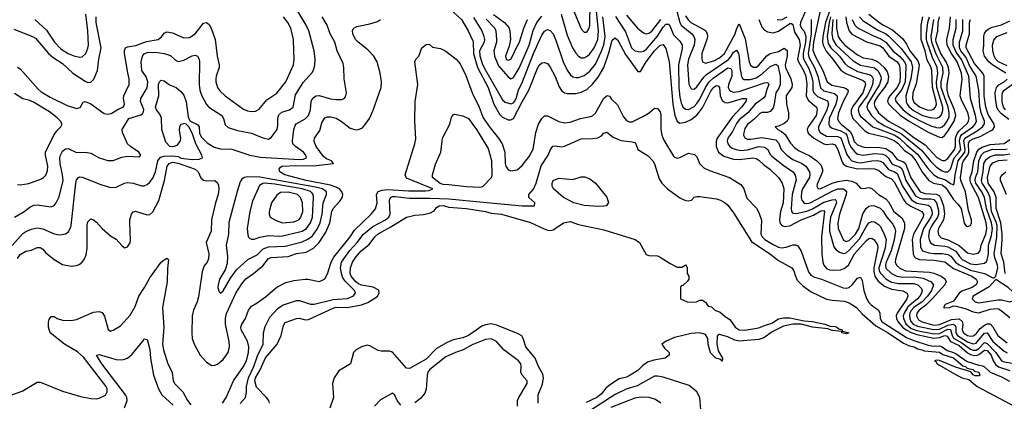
# Model space of a CAD drawing. Header units: inches. Extents: x 501365 to 657855, y 482276 to 547543.
# Tile 279 of 656: x 586786 to 593771, y 496684 to 499390. Entities that reach past the tile are written whole.
import ezdxf

# ---------------------------------------------------------------- set-up
doc = ezdxf.new("R2010")
doc.units = ezdxf.units.IN
doc.header["$MEASUREMENT"] = 0
doc.layers.add('A5489', color=7, linetype='Continuous')
doc.layers.add('A5499', color=7, linetype='Continuous')

msp = doc.modelspace()

# ---------------------------------------------------------------- linework, layer by layer
at = {"layer": 'A5489', "color": 5}
for points, elevation in [([(589730, 500000), (589735, 499990), (589737, 499950), (589721.6, 499890), (589717.8, 499850), (589739.5, 499650), (589754.6, 499590), (589773.3, 499553.3), (589841.2, 499461.2), (589919.1, 499390), (589967.1, 499310), (590000, 499238.6)], 2020), ([(586749.9, 497990.1), (586818.3, 498030), (586858.5, 498061.5), (586885.9, 498074.1), (586910, 498075.8), (587010, 498062), (587030, 498071.7), (587044.2, 498090), (587066.3, 498133.6), (587094, 498250), (587090.4, 498289.6), (587072.3, 498370), (587071.7, 498410), (587076.3, 498430), (587090, 498456.9), (587110, 498474.7), (587130, 498477.3), (587190, 498448.2), (587250, 498450.2), (587290, 498443), (587350, 498411), (587410.2, 498390.2), (587450, 498392.3), (587510, 498414), (587550, 498422.6), (587630, 498416.4), (587645.1, 498430), (587630.5, 498450.5), (587571.5, 498490), (587549.7, 498510), (587514.5, 498590), (587512.3, 498610), (587559.3, 498690), (587645, 498715), (587657, 498723), (587664.2, 498735.8), (587666, 498754), (587643.8, 498810), (587645.2, 498830), (587690, 498906), (587695.2, 498950), (587683.4, 498983.4), (587652.3, 499030), (587648.7, 499090), (587656.5, 499130), (587670, 499148.4), (587690, 499158), (587750, 499160.5), (587810.5, 499150), (587854.6, 499134.6), (587890, 499102.7), (587910, 499092.3), (587950, 499103.2), (588010, 499132.8), (588030, 499137.2), (588048, 499130), (588058.2, 499110), (588061.1, 499090), (588060.1, 498930), (588064.5, 498890), (588074.8, 498854.8), (588110, 498789.1), (588128.7, 498768.7), (588219.7, 498710), (588232, 498690), (588244.4, 498644.4), (588264.4, 498624.4), (588330, 498603), (588430, 498584.6), (588510, 498552.6), (588550, 498543), (588570, 498554.4), (588611.5, 498610), (588617.6, 498642.4), (588616.5, 498690), (588623.9, 498716.1), (588645, 498735), (588699.7, 498750), (588726, 498770), (588742.9, 498857.1), (588795.8, 498944.2), (588861.9, 499018.1), (588874.5, 499045.5), (588879.3, 499070), (588881.1, 499110), (588876, 499170), (588837, 499310), (588817.9, 499350), (588710.8, 499530)], 2060), ([(586892.9, 499390), (586976.4, 499316.4), (587032.6, 499230), (587080.8, 499180.8), (587130, 499150.7), (587170, 499134.1), (587210, 499123.8), (587230, 499127.1), (587254.6, 499150), (587270, 499188.4), (587273.6, 499210), (587269.9, 499310), (587254.6, 499430)], 2140), ([(586732.2, 497787.8), (586807, 497873), (586830, 497888.2), (586870, 497905.1), (586910, 497914.1), (586950, 497907.5), (587030, 497871.9), (587070, 497863.8), (587109.8, 497870.2), (587130, 497884.2), (587144.5, 497910), (587149.9, 497930.1), (587184.2, 498230), (587190, 498254.9), (587202.4, 498270), (587210, 498274.4), (587230, 498273.8), (587361.2, 498221.2), (587430, 498199.1), (587470, 498202.7), (587529.1, 498230.9), (587550, 498234.7), (587590, 498231), (587650, 498211.2), (587670, 498212.3), (587690, 498220.7), (587710, 498237.6), (587730, 498265.8), (587748.4, 498310), (587765.4, 498390), (587785.7, 498414.3), (587810, 498422.3), (587870, 498424.9), (587910, 498418.6), (587931.9, 498408.1), (588010, 498398.4), (588058.7, 498401.3), (588082.7, 498410), (588078, 498430), (588035.1, 498510), (588014.2, 498574.2), (587987.2, 498627.2), (587968, 498650), (587954.2, 498654.2), (587938, 498650), (587930, 498646.6), (587918.4, 498630), (587916.5, 498603.5), (587926.8, 498550), (587923.8, 498530), (587901.6, 498498.4), (587872.5, 498487.5), (587850, 498491.6), (587822.3, 498522.3), (587794.6, 498610), (587791.9, 498691.9), (587779.1, 498719.1), (587756.1, 498750), (587748.8, 498770), (587772.4, 498850), (587770.7, 498930), (587778.5, 498950), (587790, 498961.5), (587810, 498957.3), (587848.8, 498928.8), (587896.4, 498910), (587930, 498880.4), (587950, 498854.4), (587966.3, 498806.3), (587982, 498702), (587993.3, 498673.3), (588050, 498643), (588058, 498630), (588061.7, 498581.7), (588075.9, 498555.9), (588116.9, 498516.9), (588165.8, 498485.8), (588210, 498473.4), (588290, 498472.4), (588418.6, 498430), (588494.1, 498414.1), (588770, 498398.7), (588798.6, 498401.4), (588821, 498410), (588816.5, 498430), (588798.1, 498450), (588742.2, 498490), (588724.2, 498510), (588721, 498530), (588729.9, 498610.1), (588739.7, 498640.3), (588748.3, 498651.7), (588810, 498687.1), (588834.9, 498710), (588848.4, 498750), (588853.2, 498810), (588863.4, 498830), (588877.2, 498842.8), (588890, 498850.2), (588910, 498852.5), (588990, 498827.5), (589030, 498822.7), (589070, 498824.4), (589088.5, 498831.5), (589097.4, 498842.6), (589104, 498870), (589088.7, 498970), (589085.1, 499050), (589079.6, 499079.6), (589038.5, 499170), (589021.1, 499230), (588988.8, 499288.8), (588966.3, 499350), (588931.7, 499410)], 2040), ([(586743.6, 499323.6), (586876.9, 499270), (586897.6, 499257.6), (586989.2, 499149.2), (587022.3, 499122.3), (587090, 499079.2), (587161.8, 499010), (587250, 498953.3), (587270, 498945.5), (587290, 498945.9), (587313, 498967), (587339, 499030), (587347.2, 499110), (587363.3, 499190), (587328.1, 499370), (587328.9, 499411.1)], 2120), ([(586770, 499052.5), (586790, 499040.2), (586917.3, 498897.3), (586939.1, 498879.1), (587001.4, 498841.4), (587122.1, 498782.1), (587190, 498760.8), (587213.9, 498766.1), (587235.5, 498804.4), (587250, 498810.7), (587290, 498793.2), (587384.3, 498724.3), (587410, 498719.2), (587434.6, 498725.4), (587490, 498758.2), (587519.3, 498770), (587523.6, 498776.4), (587528.6, 498790), (587522.8, 498830), (587525.6, 498850), (587562.3, 498930), (587563.6, 498970), (587552.1, 499012.1), (587528.3, 499150), (587528.5, 499171.5), (587537.2, 499190), (587550, 499196.8), (587610, 499206), (587685.8, 499234.2), (587768.4, 499250), (587790.9, 499269.1), (587810, 499294.9), (587830, 499303.2), (587870, 499296.4), (587950, 499261.2), (587990, 499263), (588030.7, 499289.3), (588090, 499364.2), (588110, 499370.2), (588130, 499356.1), (588145.1, 499330), (588171.6, 499250), (588187.2, 499130), (588200.1, 499070), (588200.5, 499050), (588179.1, 498990), (588176.3, 498970), (588176.8, 498950), (588190.2, 498910), (588206.1, 498886), (588243.6, 498850), (588374.4, 498754.4), (588402.6, 498742.6), (588430, 498738.5), (588458.3, 498741.7), (588485.3, 498754.7), (588539.1, 498820.9), (588610, 498869.2), (588674.7, 498950), (588727.1, 499070), (588733, 499110), (588731.1, 499168.9), (588727.3, 499250), (588719.9, 499290), (588708.6, 499330), (588689.2, 499370), (588658, 499410)], 2080), ([(586770, 497695.6), (586790, 497725.2), (586830, 497747.8), (586870, 497756.6), (586910, 497774.3), (586930, 497773.6), (586950, 497763.2), (586970, 497739.3), (587030, 497690.2), (587090, 497653.7), (587150, 497643), (587190, 497646.4), (587206.8, 497653.2), (587230, 497670.3), (587245.9, 497694.1), (587256.7, 497723.3), (587263.4, 497770), (587265.2, 497934.8), (587270, 497956.3), (587290, 497977.1), (587310, 497970.4), (587330, 497953.1), (587370.1, 497910.1), (587430, 497856.5), (587470, 497834), (587510, 497787.6), (587530, 497773.1), (587550, 497778.9), (587570, 497808), (587573, 497827), (587567.5, 497950), (587568.3, 497971.7), (587578.5, 498010), (587590, 498027.6), (587607.4, 498032.6), (587690, 498006.3), (587710, 498008.7), (587730, 498027.2), (587771.8, 498108.2), (587812.4, 498250), (587832.8, 498350), (587846.6, 498370), (587870, 498379.1), (587910, 498371.6), (588031.7, 498330), (588051, 498310), (588070, 498268.9), (588090, 498251.4), (588110, 498247.3), (588170.2, 498250.2), (588190, 498233), (588195.8, 498215.8), (588197.7, 498190), (588192.8, 498150), (588174, 498090), (588146, 497970), (588145, 497890), (588107.6, 497810), (588126.8, 497730), (588126.2, 497693.8), (588115, 497670), (588095.4, 497644.6), (588079.2, 497600.8), (588055.1, 497424.8), (588045.4, 497390), (588019.6, 497330), (588010.1, 497289.9), (588006.6, 497166.6), (588009.2, 497129.2), (588024.9, 497084.9), (588065.6, 497010), (588110, 496961.6), (588150, 496938.7), (588170, 496939.2), (588190, 496947.8), (588230, 496979.6), (588264.7, 497030), (588274.8, 497070), (588271.4, 497108.6), (588247, 497230), (588246.8, 497270), (588253.9, 497306), (588319.1, 497450), (588362.2, 497517.8), (588390, 497551.1), (588444.9, 497590), (588510, 497645), (588550, 497695.4), (588570, 497702.4), (588690, 497709.7), (588750, 497732.1), (588817.7, 497742.3), (588870, 497770.1), (588910, 497810.7), (588957, 497883), (588985.9, 497950), (589000.9, 498030), (589008.7, 498051.3), (589058.1, 498101.9), (589073.1, 498126.9), (589077.4, 498150), (589071.6, 498170), (589053.8, 498190), (589030, 498203), (588990, 498216.8), (588818.5, 498250), (588667.8, 498290), (588632, 498310), (588627, 498330), (588636.9, 498343.1), (588649, 498350), (588744.1, 498355.9), (588870, 498352.3), (589010.9, 498370), (588997.4, 498390), (588962.5, 498402.5), (588940.1, 498420.1), (588889.1, 498490), (588874.9, 498525.1), (588876.5, 498550), (588915.7, 498604.3), (588930, 498658.4), (588950, 498693.6), (588970, 498702), (588990, 498701.7), (589030, 498690.8), (589066.7, 498670), (589130, 498621.5), (589170, 498609.4), (589190, 498610.2), (589216.9, 498623.1), (589244.8, 498655.2), (589266.8, 498690), (589292.5, 498747.5), (589349.8, 498910), (589352.3, 498950), (589344.1, 499010), (589320.8, 499090), (589298.8, 499130), (589255.8, 499175.8), (589186.8, 499230), (589168, 499250), (589148, 499290), (589147.2, 499312.8), (589155.1, 499330), (589178.2, 499341.9), (589270, 499359.3), (589323.8, 499376.2), (589345.8, 499390)], 2020), ([(588225.6, 496670), (588249.9, 496710), (588303, 496830), (588374.3, 496930), (588394.1, 496970), (588408.8, 497030), (588410.7, 497070.7), (588401.5, 497110), (588358.1, 497190), (588354.1, 497210), (588361.1, 497230), (588388.8, 497271.2), (588410, 497330.3), (588430, 497357.6), (588470, 497381), (588530, 497425.3), (588610, 497492.8), (588674.7, 497525.3), (588730, 497540.9), (588810.1, 497550.1), (588831, 497550), (588910, 497534.2), (588930, 497539.7), (588950, 497552.9), (588970, 497586.7), (588995.9, 497670), (589014.8, 497705.2), (589130, 497849.4), (589161.9, 497898.1), (589278.2, 498010), (589310, 498048.2), (589321.2, 498090), (589317.7, 498150), (589328.6, 498171.4), (589357.9, 498182.1), (589394.4, 498185.6), (589544.3, 498175.7), (589664.5, 498175.5), (589690, 498177.6), (589715.6, 498190), (589530, 498267.2), (589519.9, 498290), (589589.8, 498510), (589595.5, 498544.5), (589588.6, 498670), (589591.6, 498810), (589610.8, 498930), (589588.2, 499091.8), (589597.2, 499110), (589618, 499130), (589639.7, 499190), (589670, 499214.6), (589690, 499216.4), (589713.8, 499193.8), (589770, 499186.5), (589810, 499167.2), (589882.7, 499110), (589910, 499076), (589950, 498994.3), (589996.4, 498870), (590000, 498862.6)], 1980), ([(586770, 498220.3), (586790, 498218), (586850, 498228.6), (586939.6, 498260.5), (586955.4, 498270), (586971.7, 498288.3), (586982.8, 498317.2), (586986.3, 498350), (586969.9, 498430), (586969.9, 498450), (587028.8, 498571.2), (587050, 498601.8), (587078.9, 498630), (587086.4, 498650), (587074.7, 498670), (587052.7, 498692.7), (586996.2, 498736.2), (586883.9, 498803.9), (586850, 498819.1), (586808.4, 498828.4), (586750, 498866.2)], 2080), ([(590000, 498201.6), (589956.4, 498203.6), (589830, 498219.6), (589790, 498220.4), (589767.9, 498227.9), (589713.3, 498270), (589713.2, 498290), (589735.5, 498364.5), (589772.7, 498450), (589785.1, 498550), (589838.3, 498650), (589850, 498698), (589862.9, 498717.1), (589870, 498719.1), (589930, 498707.7), (589970, 498688), (590000, 498646.2)], 1960), ([(588350, 496667.6), (588388.4, 496711.6), (588394.4, 496745.6), (588395, 496790), (588409, 496850), (588446.1, 496930), (588472.8, 497007.2), (588513, 497090), (588514.8, 497170), (588526.6, 497213.4), (588559.9, 497280.1), (588617.3, 497342.7), (588650, 497366.4), (588750, 497398.6), (588770, 497397.6), (588850, 497372), (588873.7, 497373.7), (589010, 497406.2), (589110, 497413.8), (589151.1, 497430), (589167.6, 497450), (589160.6, 497470), (589095, 497535), (589078.8, 497558.8), (589067.7, 497590), (589061.1, 497630), (589068.5, 497670), (589127, 497753), (589179.7, 497810), (589224.4, 497870), (589290, 497922.5), (589380.2, 497970), (589403.8, 497990), (589414.3, 498010), (589409.4, 498110), (589415.5, 498130), (589430, 498136), (589450, 498136.7), (589550, 498123.8), (589695, 498125), (589830, 498119.5), (590000, 498103.2)], 1960), ([(588558.5, 496670), (588552.2, 496690), (588537.8, 496710), (588465.2, 496785.2), (588454.5, 496830), (588459.2, 496850), (588492.2, 496907.8), (588528.9, 496991.1), (588611.8, 497090), (588641.5, 497150), (588658, 497222), (588670, 497243.8), (588750, 497272.1), (588770, 497272.5), (588810, 497262.6), (588835.8, 497264.2), (589010, 497345), (589030, 497350.6), (589110, 497349.8), (589210, 497366.9), (589255.1, 497384.9), (589305.1, 497414.9), (589323.7, 497430), (589336.9, 497450), (589332.7, 497472.7), (589294.1, 497494.1), (589210, 497508.4), (589190, 497517.8), (589170, 497530.3), (589138.2, 497570), (589130.8, 497590), (589132, 497630), (589146.7, 497670), (589170, 497706.4), (589209.3, 497750), (589264.1, 497795.9), (589305.4, 497850), (589330, 497872.2), (589419.3, 497920.7), (589530, 497990.2), (589590, 498004.2), (589651.5, 498008.5), (589700.6, 498019.4), (589725.8, 498034.2), (589743, 498057), (589760.7, 498070), (589790, 498072.3), (589830, 498059.7), (589952, 498050), (590000, 498043.3)], 1940), ([(586730, 496729.5), (586803.5, 496756.5), (586910, 496818.5), (586930, 496819.1), (586950, 496813.4), (587090, 496755.7), (587218.3, 496718.4), (587290, 496703.9), (587330, 496701.3), (587350, 496705.4), (587393.5, 496726.5), (587407.4, 496750), (587406.8, 496770), (587399.4, 496790), (587237.5, 496997.4), (587195.1, 497035.1), (587103.9, 497090), (587002.6, 497170), (586989.2, 497210), (586990, 497244.7), (586995.7, 497264.3), (587010, 497286), (587014, 497286), (587030, 497284.2), (587052, 497272), (587090, 497260.2), (587150, 497255.9), (587190, 497264.9), (587310, 497316.1), (587350, 497320.3), (587370, 497312.4), (587386.4, 497286.4), (587412.8, 497192.7), (587430, 497180.3), (587450, 497187.6), (587500.3, 497219.7), (587570, 497294.2), (587603.9, 497356.1), (587630.5, 497430), (587671.8, 497490), (587710, 497558.5), (587790, 497670.4), (587810, 497688), (587830, 497698), (587840.7, 497690), (587833.9, 497626.1), (587831.6, 497530), (587800.1, 497350), (587809.2, 497209.2), (587799.6, 497090), (587805.4, 497050), (587837.8, 496950), (587867.1, 496890), (587875.6, 496830), (587887.5, 496807.5), (587942.7, 496750), (587976.4, 496690), (587999.6, 496659.6)], 1980), ([(587530, 496636.5), (587547.9, 496690), (587546.4, 496710), (587535.6, 496730), (587368, 496950), (587329.8, 497010.2), (587350, 497014.7), (587470, 496980.6), (587510, 496978.6), (587530, 496982.2), (587550, 496989.2), (587582.7, 497017.3), (587660.5, 497110), (587670, 497127.3), (587690, 497121), (587710, 497050.7), (587714.5, 496990), (587734.3, 496870), (587771.6, 496771.6), (587794.3, 496730), (587875.5, 496655.5)], 1960), ([(590000, 497170.7), (589970, 497149.9), (589930, 497134.8), (589860.9, 497119.1), (589818.8, 497101.2), (589741.9, 497058.1), (589670, 496982.1), (589550, 496915.5), (589530, 496919.3), (589430, 497032.1), (589410, 497039.8), (589350, 497039.6), (589330, 497043.9), (589270, 497077.3), (589250, 497082.8), (589210, 497070.9), (589173.7, 497050), (589153.1, 497030), (589132.7, 496950), (589050, 496899.6), (589016.4, 496850), (589003.8, 496810), (589011, 496710), (588985.5, 496634.5)], 1940), ([(590000, 497085.9), (589932, 497048), (589877, 497030), (589810, 496999.5), (589695.3, 496910), (589682.3, 496890), (589676.1, 496870), (589668.6, 496770), (589659.4, 496740.6), (589630, 496704.4), (589590, 496673.3)], 1960), ([(589490, 496657.4), (589462.7, 496690), (589447.1, 496727.1), (589430, 496742), (589345.6, 496694.4), (589303.7, 496650)], 1960)]:
    msp.add_lwpolyline(points, dxfattribs=dict(at, elevation=elevation))
for points, elevation in [([(588404.5, 498275.5), (588378.9, 498270), (588361.9, 498258.1), (588350, 498240.5), (588327.9, 498172.1), (588270, 497952.7), (588267.3, 497870), (588251.5, 497790), (588261.2, 497710), (588258.1, 497661.9), (588244, 497616), (588203.2, 497550), (588193.1, 497510), (588190.4, 497490), (588200.6, 497460.6), (588210, 497450.6), (588230, 497466.7), (588281.9, 497558.1), (588323.1, 497616.9), (588405.2, 497690), (588470, 497723.1), (588514, 497766), (588550, 497778.9), (588670, 497784.8), (588790, 497814.2), (588830, 497832.6), (588861.9, 497858.1), (588896.2, 497903.8), (588917.3, 497950), (588931.2, 498010), (588939.2, 498090), (588962.7, 498150), (588962.6, 498170), (588933.7, 498190), (588883.2, 498203.2), (588490, 498274.2)], 2040), ([(588522.8, 498230), (588510, 498228.3), (588486, 498214), (588436.9, 498103.1), (588418.4, 498030), (588399.8, 497910), (588404, 497864), (588410, 497848.4), (588419.2, 497839.2), (588430, 497833.6), (588450, 497834.3), (588490, 497848.5), (588550, 497859.5), (588630, 497854.1), (588650, 497856.7), (588770, 497884.4), (588790, 497891.3), (588819.6, 497910), (588849.2, 497950), (588862.1, 497990), (588869.9, 498130), (588868.6, 498150), (588860.7, 498160.7), (588850, 498170.9), (588789, 498190), (588595.9, 498224.1)], 2060), ([(588690, 498167.9), (588636.1, 498163.9), (588610, 498144.5), (588572.3, 498090), (588555.5, 498030), (588556, 498010), (588563.6, 497990), (588604.9, 497964.9), (588650, 497948.8), (588730, 497956.4), (588750, 497962.4), (588767.5, 497972.5), (588781.3, 497990), (588794.2, 498030), (588792.1, 498090), (588778.6, 498130), (588757.1, 498150)], 2080)]:
    msp.add_lwpolyline(points, close=True, dxfattribs=dict(at, elevation=elevation))
at = {"layer": 'A5499', "color": 5}
for points, elevation in [([(590716.8, 499450), (590770, 499324.2), (590790, 499300.3), (590810, 499300.3), (590825.5, 499330), (590830.3, 499349.7), (590832, 499510)], 2080), ([(590146.4, 499426.4), (590225.8, 499370), (590255.2, 499335.2), (590263.3, 499310), (590266.9, 499250), (590258.7, 499201.3), (590231.7, 499130), (590237.1, 499110), (590244.7, 499104.7), (590250, 499102.3), (590270, 499110.3), (590290, 499144.4), (590302, 499178), (590330.4, 499230), (590361.1, 499330), (590389, 499390)], 2080), ([(590627.8, 499430), (590670, 499280.2), (590707.3, 499190), (590730, 499152.3), (590750, 499130.2), (590770, 499119.8), (590790, 499119.8), (590810.6, 499130), (590830, 499148.1), (590860.1, 499190), (590886.1, 499250), (590891.9, 499310), (590878.7, 499450)], 2060), ([(591090, 499421.7), (591169.2, 499329.2), (591210, 499296.8), (591230, 499289.6), (591250, 499295.2), (591270, 499308.8), (591334.9, 499390)], 2060), ([(591446.8, 499450), (591468.7, 499370), (591478.8, 499350), (591553.9, 499290), (591568.2, 499270), (591574.8, 499250), (591570.1, 499209.9), (591531.3, 499110), (591523.3, 499070), (591533.1, 498933.1), (591550, 498898.6), (591570, 498896.8), (591590, 498914.3), (591638.5, 498981.5), (591658.4, 499001.6), (591813.5, 499106.5), (591833.9, 499130), (591850, 499160.1), (591870, 499173.5), (591884.8, 499150), (591889.7, 499129.7), (591893.7, 499050), (591906.7, 498986.7), (591913.3, 498973.3), (591925.4, 498965.4), (591970, 498965.3), (592010, 498976.4), (592053.9, 499006.1), (592110, 499057.2), (592150, 499074.4), (592164.2, 499064.2), (592181, 498990), (592181.3, 498930), (592174.5, 498910), (592149.7, 498870), (592138, 498790), (592130, 498765.7), (592110, 498737.7), (592090, 498732.3), (592050, 498732.3), (592036.1, 498723.9), (591996.3, 498683.7), (591950, 498646.7), (591930, 498618.2), (591921.9, 498590), (591921.6, 498570), (591930, 498551.6), (591950, 498542.1), (591970, 498541.9), (592050, 498554.6), (592150, 498537.7), (592170, 498516.5), (592188.6, 498470), (592227.5, 498430), (592270, 498398.6), (592332.7, 498372.7), (592363.7, 498350), (592389.1, 498310), (592391.9, 498290), (592387.7, 498270), (592340.1, 498190), (592332.6, 498170), (592330.1, 498130), (592334.9, 498110), (592349.8, 498089.8), (592370, 498085.6), (592393.9, 498090), (592550, 498174.5), (592589.8, 498190), (592630, 498190.1), (592642.1, 498182.1), (592650.3, 498170.3), (592649.3, 498149.3), (592602.4, 498010), (592588.6, 497948.6), (592591.3, 497910), (592630, 497825.7), (592650, 497817.3), (592670, 497824.6), (592716.2, 497870), (592737.9, 497910), (592767.8, 498012.2), (592790, 498050.6), (592810, 498067.6), (592830, 498073), (592850, 498069.6), (592890, 498052.5), (592910, 498034.2), (592937.3, 497990), (592978.9, 497938.9), (592994.1, 497910), (592998.2, 497890), (592989.4, 497829.4), (592968.5, 497751.5), (592932, 497670), (592926.9, 497650), (592930, 497627.9), (592971.6, 497590), (593009.3, 497570), (593050, 497563.5), (593130, 497565.5), (593196, 497556), (593252, 497532), (593269.2, 497510), (593254.4, 497470), (593225.3, 497430), (593186.9, 497390), (593130, 497348.6), (593110, 497328.3), (593100.9, 497310), (593097.6, 497290), (593100.4, 497270), (593107.9, 497250), (593125, 497230), (593155.8, 497215.8), (593270, 497191.9), (593310, 497196.5), (593370, 497223.1), (593410.2, 497230.2), (593422.4, 497222.4), (593427.2, 497210), (593426.6, 497170), (593437.7, 497150), (593510, 497105.8), (593550, 497091.1), (593570, 497096.9), (593576.7, 497103.3), (593630, 497167.7), (593650, 497170.1), (593690, 497107.7), (593770, 497038.8), (593790, 497026.6)], 2060), ([(592361.2, 499450), (592324.8, 499370), (592322.2, 499350), (592331.3, 499330), (592350, 499308.3), (592362.8, 499270), (592360.9, 499230), (592344.8, 499150), (592344.1, 499124.1), (592348.4, 499108.4), (592383.9, 499043.9), (592403.9, 498990), (592411.4, 498950), (592413.2, 498890), (592419.6, 498870), (592444.8, 498844.8), (592515.4, 498815.4), (592524.1, 498790), (592511.8, 498750), (592451.9, 498630), (592452.2, 498610), (592465.5, 498590), (592510, 498564.9), (592590, 498561.1), (592610, 498553), (592654.7, 498434.7), (592669.8, 498409.8), (592690.1, 498390), (592719, 498379), (592750, 498375.9), (592830, 498389.8), (592870, 498391.1), (592890, 498387.5), (592910, 498377.2), (592948.2, 498328.2), (592992.1, 498312.1), (593010, 498299.7), (593048.5, 498210), (593112.7, 498112.7), (593150, 498089.8), (593230, 498074.9), (593244.8, 498064.8), (593257.4, 498037.4), (593257.9, 498010), (593250, 497990), (593198, 497910), (593174, 497830), (593175.9, 497775.9), (593190.7, 497750.7), (593236.1, 497736.1), (593270, 497731.4), (593330, 497732.3), (593370, 497724.6), (593392.1, 497712.1), (593424, 497670), (593451.2, 497651.2), (593530, 497614), (593630.6, 497590.6), (593690, 497559), (593699.8, 497560.2), (593710, 497570.3), (593723.8, 497630), (593722.9, 497650), (593702.5, 497702.5), (593697.9, 497730), (593718.6, 497850), (593719.3, 497930), (593713.8, 497953.8), (593680.7, 498030), (593671.3, 498130), (593652.8, 498170), (593614.7, 498230), (593608.1, 498250), (593621.4, 498310), (593625, 498370), (593641, 498399), (593670, 498420.5), (593708.7, 498431.3), (593770, 498431.4), (593810, 498439.5)], 2140), ([(592471.5, 499488.5), (592416.2, 499230), (592413.6, 499173.6), (592427.9, 499130), (592482.5, 499030), (592514.2, 498950), (592546.3, 498926.3), (592629.8, 498909.8), (592650, 498901.6), (592662.4, 498890), (592660.8, 498870), (592630, 498813.5), (592593.5, 498730), (592587.6, 498690), (592595.5, 498670), (592612.9, 498650), (592677.3, 498597.3), (592692.2, 498570), (592706.3, 498526.3), (592730, 498501.7), (592767.3, 498487.3), (592790, 498483.7), (592873.2, 498486.8), (592930, 498476.5), (592970, 498450.9), (593010, 498399), (593050, 498383.9), (593070, 498370.1), (593108.3, 498268.3), (593174.7, 498170), (593210, 498156.9), (593290, 498153.5), (593310, 498140.8), (593321.6, 498121.6), (593338.6, 498070), (593347.6, 498010), (593339.8, 497970), (593304.2, 497910), (593298.5, 497890), (593303.3, 497863.3), (593323.7, 497843.7), (593370, 497829.1), (593450, 497789.3), (593510, 497735.6), (593550, 497727.8), (593585.3, 497734.7), (593599, 497750), (593606.8, 497790), (593639.3, 497870), (593647, 497910), (593642.7, 497950), (593587.8, 498130), (593533.3, 498230), (593527.7, 498250), (593528.1, 498270), (593542.5, 498310), (593555, 498390), (593575.7, 498450), (593590, 498472.7), (593613.9, 498486.1), (593670, 498505.1), (593770, 498512), (593810, 498539.1)], 2180), ([(592536.7, 499470), (592502.3, 499370), (592482.4, 499270), (592480.5, 499230), (592486.1, 499210), (592507.5, 499167.5), (592555.1, 499110), (592610.7, 499030.7), (592647.2, 499007.2), (592770, 498959.1), (592781.2, 498950), (592786.7, 498930), (592766.5, 498870), (592699.9, 498780.1), (592685.2, 498750), (592683.8, 498723.8), (592696.1, 498690), (592780.6, 498600.6), (592810, 498585.7), (592930, 498557.1), (592990, 498533.2), (593014.7, 498514.7), (593063.3, 498463.3), (593110.5, 498430.5), (593142.9, 498390), (593190, 498307.1), (593234.8, 498250), (593269.4, 498230), (593330, 498219.2), (593356.4, 498196.4), (593410, 498113.7), (593441.3, 498081.3), (593463.6, 498050), (593486.6, 497946.6), (593497, 497930), (593510, 497923.2), (593530.6, 497930), (593538.3, 497950), (593538.3, 497970), (593517.2, 498037.2), (593495.8, 498170), (593462.7, 498250), (593459.2, 498270), (593473.4, 498370), (593481.8, 498390), (593512.2, 498430), (593518, 498450), (593516.3, 498510), (593523.8, 498530), (593550, 498544.4), (593598.7, 498561.3), (593676.8, 498603.2), (593688.8, 498611.2), (593701.4, 498630), (593698.9, 498650), (593657.1, 498717), (593638.8, 498770), (593628.9, 498848.9), (593628.1, 498990), (593618.1, 499010), (593559.4, 499079.4), (593501.1, 499190), (593501.3, 499210), (593523.5, 499290), (593525, 499370), (593530.9, 499390)], 2220), ([(592810.1, 499430), (592887.6, 499367.7), (592912.6, 499350), (592978.2, 499318.2), (593050, 499253.1), (593076.7, 499216.7), (593101, 499170), (593157.3, 499097.3), (593166.6, 499070), (593165.2, 499050), (593144.3, 498935.6), (593121.3, 498870), (593119.5, 498830), (593130, 498804.4), (593170, 498772.9), (593210, 498754.2), (593230, 498749.3), (593257.7, 498750), (593270, 498754.2), (593283.6, 498770), (593288.7, 498790), (593287.8, 498810), (593260.3, 498910), (593257.7, 499030), (593250, 499054.5), (593223.7, 499103.7), (593209.4, 499170), (593180, 499250), (593182, 499350), (593192.1, 499410)], 2380), ([(590004.6, 499404.6), (590063.3, 499310), (590077.2, 499277.2), (590082.9, 499250), (590079.9, 499230), (590047.2, 499170), (590050, 499132.9), (590070, 499072.2), (590090, 499031.6), (590210, 498821.1), (590230, 498804.7), (590270, 498792.3), (590290, 498801.2), (590297.1, 498810), (590308.1, 498830), (590324.1, 498890), (590353.7, 498950), (590431, 499150), (590475, 499250), (590490, 499280.7), (590510, 499307.5), (590530, 499319.2), (590550, 499313.6), (590570, 499289), (590590, 499243.6), (590642.4, 499090), (590670, 499031.3), (590690, 499001.1), (590710, 498985.5), (590730, 498978.7), (590750, 498978.8), (590790, 498995.1), (590830, 499025), (590870, 499074.3), (590913.6, 499166.4), (590929.2, 499210.8), (590939.1, 499270), (590922.4, 499410)], 2040), ([(590093.9, 499393.9), (590156.6, 499330), (590164.2, 499310), (590168.8, 499250), (590167.2, 499230), (590150.1, 499169.9), (590155.2, 499130), (590182.9, 499062.9), (590250, 498983.4), (590270, 498971.4), (590290, 498980.1), (590330, 499046.1), (590399.2, 499210), (590427.7, 499312.3), (590454.9, 499370), (590490, 499414.2)], 2060), ([(591012.5, 499412.5), (591083.4, 499303.4), (591127.2, 499190), (591150, 499169.1), (591190, 499161.7), (591210, 499165.5), (591230, 499178.7), (591310, 499273), (591350, 499337.8), (591370, 499356.9), (591390, 499357.9), (591401.2, 499341.2), (591423.2, 499283.2), (591470, 499237.8), (591485.1, 499210), (591485.8, 499185.8), (591458.5, 499070), (591462.7, 498910), (591470, 498839.3), (591479, 498799), (591490, 498772.2), (591510, 498754.1), (591530, 498752.9), (591570, 498775.2), (591590, 498796.1), (591610, 498827), (591650.1, 498909.9), (591676.7, 498950), (591704.9, 498975.1), (591810, 499048.5), (591830, 499044.7), (591837.8, 499030), (591837, 498990), (591814.2, 498930), (591811.9, 498910), (591820.1, 498890), (591830, 498882), (591850, 498876.7), (591890, 498880.7), (592070, 498942.7), (592090, 498944.2), (592097.4, 498937.4), (592100.9, 498930), (592085.4, 498894.6), (592073.3, 498850), (592064.3, 498835.7), (592004.2, 498790), (591951.9, 498728.1), (591890, 498678.8), (591870, 498653), (591843.2, 498596.8), (591810.6, 498550), (591805.2, 498530), (591809, 498509), (591823.7, 498490), (591839.7, 498479.7), (591868.2, 498468.2), (591902.3, 498462.3), (591950, 498466.4), (592030, 498489.7), (592070, 498485.7), (592090.7, 498470.7), (592111.7, 498431.7), (592121.8, 498421.8), (592211.3, 498351.4), (592272.1, 498310), (592287.5, 498287.5), (592293.9, 498253.9), (592266.6, 498150), (592258.8, 498050), (592260.7, 498030), (592270, 498017.4), (592294.4, 498014.4), (592370, 498032.2), (592410, 498047.7), (592490, 498095.1), (592550, 498112.6), (592570, 498113.6), (592575.3, 498110), (592579.9, 498090), (592538.9, 497990), (592530.6, 497930), (592530.6, 497890.6), (592560.3, 497780.3), (592577.6, 497757.6), (592601.7, 497741.7), (592630, 497731.5), (592650, 497736.2), (592670, 497754.6), (592744.3, 497835.7), (592790, 497922.1), (592810, 497950.1), (592830, 497957.6), (592850, 497955.3), (592878.3, 497938.3), (592890, 497925.2), (592916.2, 497876.2), (592931.8, 497830), (592925.5, 497770), (592880.9, 497630), (592882.2, 497610), (592891.4, 497591.4), (592930, 497553.4), (592970, 497528.3), (593019.4, 497519.4), (593130, 497519), (593157.6, 497510), (593183.3, 497483.3), (593187.1, 497467), (593183.2, 497450), (593171.3, 497430), (593153.9, 497410), (593086.9, 497353.1), (593059.2, 497310), (593053.8, 497290), (593054.8, 497270), (593072.3, 497232.3), (593110, 497201), (593150, 497185.7), (593270, 497161.4), (593310, 497165.6), (593370, 497194.8), (593390, 497192.9), (593400.5, 497150), (593410.6, 497130.6), (593470, 497099.3), (593530, 497054.6), (593550, 497047.1), (593570, 497046.8), (593590, 497058.1), (593630, 497100.1), (593650, 497093.5), (593710.6, 497030), (593750, 496971.8), (593770, 496963.6), (593830, 496954.5)], 2040), ([(591510, 499418), (591528.1, 499388.1), (591546.6, 499370), (591639.9, 499319.9), (591652.5, 499310), (591663.8, 499290), (591665.2, 499270), (591659.9, 499250), (591625.9, 499150), (591624, 499110), (591630.3, 499090), (591650, 499080.5), (591710, 499098.8), (591750, 499119.4), (591785.1, 499150), (591862.6, 499290), (591873.8, 499330), (591890, 499361.1), (591933.5, 499253.5), (591959.6, 499090), (591970, 499067.6), (591990, 499052.2), (592010, 499054.1), (592030, 499067.2), (592086.3, 499133.7), (592110, 499149.7), (592170, 499163.4), (592210, 499188), (592230, 499170.9), (592230, 499131.5), (592217.1, 499070), (592219.7, 499050), (592255.6, 498970), (592266.4, 498930), (592262.3, 498910), (592222.5, 498850), (592225.1, 498790), (592239.8, 498730), (592238.8, 498690), (592230.9, 498670), (592210, 498654.6), (592170, 498634.5), (592144.7, 498630), (592163.1, 498610), (592190, 498597.2), (592215.8, 498575.8), (592254.4, 498514.4), (592282.4, 498482.4), (592310, 498462.9), (592390, 498424.9), (592440.1, 498390), (592470, 498359.4), (592482, 498330), (592480.9, 498310), (592444, 498224), (592440.5, 498210), (592450, 498190.3), (592470, 498193.5), (592549.5, 498230.5), (592590, 498243.1), (592650, 498251), (592690, 498244.6), (592719.2, 498230), (592750, 498196.1), (592770, 498192.9), (592810, 498199.2), (592830, 498193), (592878.5, 498150), (592930, 498120.1), (592950, 498097.4), (592987.7, 498030), (593044.8, 497984.8), (593061.8, 497950), (593063, 497910), (592997.7, 497690), (592995.9, 497670), (593005.7, 497650), (593030, 497627), (593069.4, 497609.4), (593240.4, 497600.4), (593270, 497593.5), (593322.1, 497570), (593350, 497551.6), (593359.2, 497530), (593348.9, 497510), (593258.4, 497410), (593213.6, 497366.4), (593166.5, 497330), (593150.1, 497310), (593147.5, 497290), (593162.5, 497262.5), (593186.9, 497246.9), (593270, 497224.2), (593310, 497229.5), (593397.2, 497262.8), (593450, 497267.6), (593472.4, 497250), (593475.9, 497230), (593470.8, 497190), (593480.7, 497170), (593510, 497149.8), (593530, 497145.1), (593550, 497147.8), (593570, 497161.7), (593600.4, 497199.6), (593630, 497222.8), (593650, 497232.8), (593670, 497232.6), (593690, 497212.7), (593725.5, 497150), (593790, 497098.8)], 2080), ([(592030.1, 499389.9), (592053.7, 499333.7), (592070, 499315.3), (592090, 499303.3), (592130, 499296.6), (592170, 499308.7), (592250, 499363.5), (592262.1, 499362.1), (592270, 499355.2), (592282.3, 499302.3), (592314.9, 499250), (592322, 499210), (592304.3, 499110), (592309.7, 499089.7), (592346.9, 499030), (592362.9, 498990), (592369.2, 498930), (592364.3, 498850), (592379.4, 498819.4), (592438.1, 498770), (592443.7, 498750), (592435.6, 498710), (592380.4, 498630), (592372.7, 498610), (592375.8, 498590), (592381.7, 498581.7), (592420.1, 498550), (592490, 498509.1), (592510, 498505.7), (592550, 498509.4), (592570, 498503.4), (592589.4, 498469.4), (592620.5, 498380.5), (592630, 498365.9), (592650.3, 498350.3), (592730, 498331.3), (592815.6, 498335.6), (592852.4, 498332.4), (592879.6, 498319.6), (592930, 498277.9), (592970, 498261), (592990, 498239.1), (593054.8, 498114.8), (593071.6, 498091.6), (593107.1, 498067.1), (593185.2, 498030), (593196.6, 498010), (593194, 497990), (593127.5, 497870), (593118, 497830), (593124.8, 497730), (593131.1, 497711.1), (593141.1, 497701.1), (593170, 497688.2), (593270, 497685.4), (593350, 497672.9), (593410, 497626.3), (593539.8, 497570), (593571.7, 497550), (593580.1, 497530), (593571.5, 497510), (593541.7, 497490), (593470, 497465.3), (593451.3, 497450), (593410, 497395), (593350.3, 497370), (593340.3, 497350), (593346.2, 497346.2), (593383.6, 497350), (593410, 497360.2), (593430, 497359.2), (593500.4, 497340.4), (593550, 497317.7), (593590, 497311.9), (593670, 497336.4), (593710, 497342.7), (593730, 497338.5), (593748.3, 497328.3), (593810, 497277.5)], 2120), ([(592159.5, 499390), (592190, 499387.5), (592230, 499409.1)], 2140), ([(592401.2, 499390), (592399.5, 499290), (592379.1, 499150), (592385.1, 499125.1), (592423.4, 499050), (592447.9, 498990), (592466.8, 498906.8), (592490, 498886.3), (592565.4, 498865.4), (592584.2, 498850), (592585.6, 498830), (592576.3, 498790), (592529.3, 498690), (592526.1, 498650), (592532.6, 498632.6), (592550, 498619.9), (592610, 498602.7), (592643.7, 498583.7), (592654.4, 498570), (592669.6, 498510), (592683.7, 498483.7), (592710, 498451.7), (592730, 498436.7), (592769.5, 498429.5), (592850, 498441.1), (592910, 498436.5), (592930, 498426.6), (592947.9, 498410), (592970, 498373.3), (592982.3, 498362.3), (593027.1, 498347), (593038.2, 498338.2), (593050, 498317.6), (593071, 498250), (593141.7, 498141.7), (593165.7, 498125.7), (593190, 498119.4), (593250, 498119.8), (593270, 498115), (593290.7, 498090.7), (593303.8, 498036.2), (593304.4, 498010), (593297.6, 497990), (593255.8, 497930), (593237.6, 497890), (593232.5, 497850), (593236.6, 497830), (593247.9, 497807.9), (593274.6, 497790), (593350, 497784.6), (593370, 497778.9), (593427.8, 497747.8), (593452.6, 497710), (593472.3, 497690), (593530, 497659.5), (593570, 497653.5), (593630, 497663.9), (593645.2, 497674.8), (593650, 497685.2), (593659.3, 497730), (593657.8, 497790), (593680, 497860), (593686.2, 497910), (593680.2, 497950), (593645.1, 498050), (593629.1, 498130), (593611, 498170), (593569.6, 498230), (593563.9, 498250), (593567.1, 498270), (593583.2, 498310), (593590, 498390), (593607.8, 498432.2), (593628.6, 498451.4), (593690, 498471), (593770, 498469.3), (593790, 498475.1)], 2160), ([(592538, 499410), (592528.1, 499370), (592515, 499270), (592522, 499222), (592539.5, 499190), (592601.6, 499130), (592640.2, 499080.2), (592660.8, 499060.8), (592730, 499021.7), (592818.9, 498998.9), (592831.6, 498990), (592839.5, 498970), (592836.1, 498930), (592819.8, 498890), (592797.9, 498850), (592739.7, 498770), (592733.8, 498750), (592740.2, 498720.2), (592750, 498705.7), (592838.1, 498630), (592990, 498572.1), (593027.2, 498550), (593079.2, 498499.2), (593155.4, 498435.4), (593222.5, 498342.5), (593270, 498290.1), (593301.1, 498270), (593354.2, 498254.2), (593390, 498227.3), (593410, 498219.2), (593414.8, 498225.2), (593422.6, 498290), (593444.2, 498390), (593490.8, 498450), (593493.3, 498470), (593484.4, 498530), (593491.2, 498548.8), (593578.4, 498601.6), (593615.4, 498630), (593629.3, 498650.7), (593629.9, 498670.1), (593607.2, 498730), (593596, 498776), (593589.7, 498890), (593571, 498990), (593524.3, 499064.3), (593500.8, 499120.8), (593462.3, 499170), (593454, 499190), (593452.9, 499230), (593476.1, 499310), (593476.4, 499390)], 2240), ([(592555.3, 499390), (592548.3, 499290), (592554.2, 499250), (592577.1, 499210), (592698.4, 499098.4), (592750, 499068.1), (592850, 499048.5), (592874.7, 499030), (592895.1, 498990), (592897.6, 498970), (592884.9, 498930), (592800.2, 498790), (592796.3, 498770), (592801.9, 498750), (592827.8, 498710), (592868.5, 498670), (592919.6, 498639.6), (593040.8, 498580.8), (593184.2, 498464.3), (593250, 498384.3), (593290, 498345), (593330, 498317.5), (593350, 498310.1), (593370, 498311.4), (593390, 498330.1), (593416.1, 498410), (593451.6, 498450), (593461.8, 498470), (593453.2, 498530), (593459.2, 498560.8), (593470, 498575.8), (593546.8, 498630), (593564.4, 498650), (593572.5, 498670), (593567.1, 498710), (593531, 498830), (593519.7, 498990), (593467.3, 499107.3), (593430, 499158.6), (593408.6, 499210), (593408, 499250), (593428.7, 499330), (593429.2, 499390.8)], 2260), ([(592580.2, 499390), (592580.8, 499330), (592593.1, 499270), (592606.7, 499246.7), (592638.8, 499210), (592730, 499139.9), (592770, 499118.3), (592830, 499109.8), (592870, 499094.2), (592918.9, 499050), (592939.9, 499019.9), (592950.3, 498990), (592945, 498950), (592921.6, 498910), (592870, 498844.2), (592849.8, 498810), (592846.4, 498790), (592851.3, 498771.3), (592878.5, 498730), (592949, 498670), (593053.3, 498613.3), (593130, 498553.9), (593210, 498501.8), (593291.8, 498411.8), (593330, 498391), (593350, 498390.7), (593370, 498404.9), (593417.2, 498470), (593424.5, 498490), (593424.8, 498550), (593437, 498583), (593450, 498600.9), (593506.4, 498653.6), (593517.2, 498670), (593521.3, 498690), (593512.8, 498732.8), (593470, 498813.3), (593456.8, 498850), (593472.6, 498967.4), (593466.5, 499010), (593436.4, 499090), (593397.1, 499150), (593365.6, 499210), (593363.7, 499250), (593381, 499330), (593388.3, 499410)], 2280), ([(592647.3, 499410), (592651.6, 499370), (592670, 499311.7), (592690, 499286.2), (592793.4, 499233.4), (592890, 499204.2), (592910, 499189), (592951.1, 499131.1), (593010, 499091.2), (593025.4, 499070), (593030, 499050), (593031.9, 498990), (593028.5, 498950), (593010.6, 498909.4), (592958.5, 498850), (592946.1, 498830), (592943, 498810), (592951.5, 498790), (593031.6, 498711.6), (593090, 498672.1), (593230, 498591.9), (593310, 498556.4), (593330, 498555.3), (593350, 498570.1), (593370, 498599.2), (593414, 498670), (593426.6, 498710), (593417, 498750), (593374.2, 498850), (593365.1, 498890), (593365, 498930), (593380.2, 499010), (593375.8, 499050), (593357.6, 499090), (593320.4, 499150), (593288, 499230), (593285.9, 499250), (593299.1, 499310), (593301.4, 499370), (593311.2, 499410)], 2320), ([(592692.2, 499392.2), (592710, 499351.8), (592730, 499332.9), (592837.3, 499277.3), (592894.8, 499254.8), (592930, 499230.6), (592980.9, 499170), (593030, 499129.8), (593063.6, 499090), (593072.1, 499070), (593073.2, 499050), (593066.8, 498950), (593044.4, 498895.6), (593007.5, 498850), (592997.1, 498830), (593000.1, 498810), (593052.3, 498750), (593108.1, 498708.1), (593170, 498674), (593250, 498637.8), (593290, 498625.3), (593310, 498623.7), (593330.8, 498630), (593350, 498646.7), (593365.9, 498670), (593378.4, 498701.6), (593380.4, 498730), (593372.9, 498770), (593323.9, 498910), (593323.8, 498950), (593337.6, 499010), (593334.7, 499050), (593286.3, 499146.3), (593256.2, 499230), (593251.8, 499270), (593271.3, 499390)], 2340), ([(592742.7, 499410), (592770, 499382.6), (592870, 499317.5), (592929.9, 499289.8), (592950, 499274.6), (593042.6, 499182.6), (593109.8, 499090), (593118.3, 499050), (593108.8, 498970), (593073.2, 498850), (593074.1, 498810), (593080.8, 498790), (593093, 498773), (593126.5, 498746.5), (593190, 498711.5), (593244.7, 498695.3), (593290, 498691.4), (593310, 498697.7), (593326, 498714), (593335.1, 498744.9), (593334.3, 498770), (593291.8, 498910), (593289.5, 498950), (593299.2, 499010), (593294.7, 499050), (593261, 499121), (593223.6, 499230), (593218, 499250), (593217.9, 499290), (593227.8, 499370), (593239.8, 499410)], 2360), ([(593780.7, 499010), (593690, 499066.2), (593661.2, 499090), (593629.9, 499130), (593620.5, 499170), (593625.8, 499210), (593626, 499274), (593630, 499292.6), (593640.9, 499310), (593656.7, 499323.3), (593683.6, 499336.4), (593750, 499353.7), (593810, 499382.4)], 2180), ([(593790, 499061.4), (593730, 499091.1), (593710.3, 499110), (593699.2, 499130), (593690.3, 499170.3), (593687.9, 499210), (593695.3, 499244.7), (593716.8, 499270), (593790, 499298.9)], 2160), ([(590000, 499238.6), (590004, 499230), (590005.1, 499150), (590032.5, 499050), (590108.7, 498910), (590150, 498790), (590190, 498718.8), (590210, 498697.4), (590250, 498679.5), (590270, 498679.2), (590290, 498690.1), (590350, 498808.3), (590397.3, 498890), (590460.4, 499050), (590470, 499066.3), (590490, 499084.8), (590510, 499086.4), (590530, 499078.4), (590550, 499053.4), (590585.7, 498985.7), (590613.5, 498913.5), (590630, 498887), (590650, 498872.2), (590670, 498866.1), (590730, 498865.3), (590770, 498875.3), (590810, 498895), (590850, 498932.9), (590890, 498982.7), (590929.6, 499050), (590966.4, 499153.6), (590990, 499244.7), (591003.3, 499256.7), (591010, 499260.2), (591030, 499245), (591083.4, 499143.4), (591170, 499022.4), (591190, 499021.8), (591230.3, 499090), (591290, 499167.7), (591330, 499208.8), (591350, 499214.4), (591370, 499186), (591394.4, 499094.4), (591419.5, 498790), (591433.5, 498713.5), (591450, 498668.7), (591470, 498656.2), (591510, 498662.4), (591550, 498681.9), (591590, 498713.1), (591630, 498764.5), (591690, 498883.3), (591710, 498910.1), (591730, 498922.8), (591740, 498920), (591749.3, 498910), (591755.4, 498850), (591770, 498817), (591790, 498801.5), (591810, 498801.3), (591912.3, 498830), (591942.4, 498830), (591937.9, 498810), (591907.1, 498770), (591840.9, 498699.1), (591734.4, 498550), (591727.2, 498527.2), (591726.1, 498490), (591743.7, 498450), (591781.9, 498421.9), (591850, 498400.5), (591890, 498398.2), (591990, 498410.1), (592010, 498405.7), (592030, 498394), (592062.8, 498362.8), (592107.8, 498330), (592168.6, 498270), (592194.7, 498230), (592206.5, 498190), (592201.2, 498090), (592183.9, 498030), (592175.9, 497975.9), (592178.5, 497950), (592193.2, 497930), (592210, 497922.7), (592250, 497927.6), (592330, 497971.5), (592416.2, 498003.8), (592470, 498035.5), (592490, 498037.7), (592494.4, 498030), (592473.2, 497850), (592475.1, 497730), (592483.7, 497670), (592491.2, 497650), (592510, 497625.8), (592530, 497616.5), (592553.7, 497613.7), (592610, 497616.7), (592635, 497625), (592664.5, 497650), (592708.3, 497730), (592790, 497822), (592810, 497837.4), (592830, 497841), (592847.9, 497827.9), (592870, 497793.4), (592872.7, 497772.7), (592845, 497630), (592844.2, 497604.2), (592852, 497572), (592875.9, 497535.9), (592920.3, 497500.3), (592970, 497478.9), (593050, 497466.4), (593082.1, 497450), (593087.1, 497430), (593080.3, 497410), (593011.6, 497310), (593004.4, 497290), (593005.1, 497270), (593015.7, 497250), (593049.1, 497210), (593074.4, 497190), (593110, 497171.6), (593150, 497158.4), (593270, 497131.8), (593310, 497135.7), (593350, 497150.4), (593365.4, 497145.3), (593390, 497108.7), (593450, 497079.4), (593510, 497028.5), (593530, 497015.9), (593550, 497010), (593570, 497009.4), (593590, 497014.9), (593630, 497047), (593650, 497043.8), (593677, 497010), (593692.1, 496970), (593710, 496942.6), (593730, 496928.3), (593810, 496903)], 2020), ([(593802.8, 498682.8), (593750, 498722.8), (593728, 498748), (593718.5, 498770), (593707.3, 498832.7), (593706, 498870), (593715.7, 498910), (593731.7, 498928.3), (593768.7, 498950), (593790, 498969.1)], 2180), ([(590000, 498862.6), (590045.6, 498770), (590073.7, 498693.7), (590122.6, 498622.6), (590183.7, 498550), (590207.9, 498510), (590226.8, 498450), (590230.1, 498370.1), (590235.3, 498350), (590250, 498326), (590270, 498317.4), (590313.9, 498326.1), (590350, 498355.8), (590401.1, 498418.9), (590427.4, 498472.6), (590447.4, 498590), (590466.1, 498650), (590490, 498690.2), (590510, 498707.3), (590530, 498707.8), (590610, 498667.5), (590650, 498657.8), (590690, 498663.5), (590765.1, 498690), (590836, 498704), (590850, 498708.8), (590870, 498726.2), (590930, 498832.2), (590952.3, 498852.3), (590970, 498848.5), (590985, 498825), (591026.7, 498786.7), (591070, 498700.2), (591090, 498676), (591110, 498664.6), (591130, 498666.3), (591210, 498704.7), (591251.3, 498728.7), (591290, 498762.6), (591310, 498760.2), (591330, 498736), (591334.4, 498714.4), (591334.5, 498610), (591341.3, 498570), (591356, 498536), (591423.1, 498423.1), (591430, 498415.4), (591450, 498408), (591470, 498411.6), (591530, 498444), (591573.3, 498433.3), (591590, 498418.4), (591608.2, 498370), (591639.7, 498339.7), (591679.4, 498319.4), (591822.4, 498270), (591902, 498222), (591923.3, 498190), (591944.7, 498124.7), (592012.5, 498052.5), (592030, 498022.6), (592048, 497968), (592044, 497870), (592052.8, 497850), (592071.7, 497831.7), (592130, 497795.1), (592170, 497776.4), (592190, 497772.3), (592223.1, 497776.9), (592270, 497794.3), (592290, 497794.1), (592305.4, 497785.4), (592330, 497749), (592382, 497602), (592399.1, 497579.1), (592423.9, 497563.9), (592474.7, 497550), (592627.9, 497487.9), (592650, 497485), (592670, 497490.1), (592691.3, 497508.7), (592730, 497558), (592750, 497563.9), (592761.6, 497541.6), (592773.8, 497470), (592793.4, 497413.4), (592810, 497385.5), (592827.1, 497367.1), (592878.6, 497330), (592888.4, 497310), (592889.4, 497270), (592902.3, 497250), (592917.8, 497237.8), (593076.6, 497136.6), (593130, 497114.2), (593230, 497083.1), (593270, 497074.7), (593310, 497076.7), (593329.6, 497070), (593364.4, 497044.4), (593410, 497031), (593430, 497020.1), (593506.7, 496966.7), (593590, 496939.5), (593616.5, 496936.5), (593630, 496928.9), (593670, 496890.6), (593750, 496857.6), (593806.8, 496826.9)], 1980), ([(593778.2, 498750), (593764.3, 498770), (593756.1, 498810), (593755.8, 498850), (593758.6, 498870), (593769.5, 498890), (593827.6, 498930)], 2160), ([(590000, 498646.2), (590026, 498610), (590110, 498476.3), (590132, 498392), (590135.1, 498290), (590130, 498267.8), (590070, 498205.1), (590050, 498199.2), (590000, 498201.6)], 1960), ([(590000, 498103.2), (590350.4, 498069.6), (590438, 498070), (590439.3, 498090), (590398.4, 498130), (590398.4, 498150), (590431.9, 498188.1), (590450, 498230.3), (590485.5, 498354.5), (590535.3, 498430), (590551.6, 498468.4), (590567.4, 498492.6), (590584.9, 498495.1), (590629.1, 498489.1), (590650, 498492.4), (590770, 498545), (590852.9, 498547.1), (590887.2, 498552.8), (590912.9, 498567), (590930, 498584.9), (590950, 498591.1), (590996.8, 498556.8), (591030, 498541.4), (591053.4, 498533.4), (591130, 498524.7), (591150, 498518), (591156.9, 498510), (591170.4, 498470), (591245.2, 498425.2), (591277.4, 498390), (591288.3, 498368.3), (591321.5, 498261.5), (591340.5, 498230), (591382.4, 498190), (591470, 498127.4), (591510, 498107.4), (591530, 498105.7), (591551, 498109), (591570, 498130.3), (591590, 498136.9), (591610, 498136.1), (591730, 498118.9), (591757.3, 498110), (591791, 498091), (591810, 498073.7), (591850, 498020.3), (591977.5, 497817.5), (592107.1, 497730), (592170, 497681.7), (592264.2, 497630), (592278.4, 497610), (592288.9, 497570), (592302.4, 497542.4), (592342.5, 497502.5), (592400.9, 497460.9), (592510, 497409), (592550, 497400.5), (592633.7, 497393.6), (592670, 497382.3), (592721.1, 497350), (592763.3, 497303.3), (592859.8, 497219.8), (592946.7, 497170), (593056.3, 497096.3), (593097.9, 497077.9), (593130.4, 497070), (593155.2, 497055.2), (593187.3, 497050), (593202, 497042), (593310, 497031.4), (593335.7, 497015.7), (593410, 496991.5), (593476, 496936), (593498.9, 496930), (593502.4, 496922.4), (593516.1, 496916.1), (593548.2, 496910), (593558.5, 496898.5), (593590.9, 496890), (593596.9, 496870), (593590, 496864.5), (593564, 496864), (593550, 496872), (593533.6, 496893.6), (593425.5, 496925.5), (593310, 496972.9), (593290, 496975.8), (593274.8, 496970), (593285.1, 496965.1), (593295.5, 496950), (593434.6, 496870), (593472.2, 496850), (593518.7, 496838.7), (593577.6, 496790), (593850, 496645.1)], 1960), ([(593776.7, 497590), (593768, 497670), (593747.5, 497730), (593756.6, 497830), (593755.8, 497870), (593745.5, 497950), (593712.4, 498050), (593714, 498130), (593698.6, 498170), (593655.8, 498230), (593651.7, 498270), (593669.9, 498350), (593690, 498374.1), (593728.4, 498391.6), (593790, 498395.3)], 2120), ([(593785.2, 498150), (593743.7, 498250), (593743.3, 498270), (593754.9, 498290), (593780.4, 498310)], 2080), ([(590000, 498043.3), (590090, 498030.7), (590130, 498018.4), (590203, 498010), (590410, 497951.6), (590505.6, 497905.6), (590530, 497898.1), (590550, 497896.1), (590570, 497900.1), (590644.4, 497950), (590690, 497958.1), (590750, 497937.6), (590930, 497899.1), (591152, 497830), (591181.7, 497810), (591230, 497724.7), (591250, 497718), (591310, 497714.8), (591330, 497706.8), (591399.8, 497659.8), (591450, 497634.8), (591484, 497636), (591511.1, 497651.1), (591514, 497650), (591522, 497630), (591522, 497590), (591532, 497570), (591532, 497550), (591523.6, 497536.4), (591490, 497506), (591478, 497502), (591474, 497490), (591474, 497410), (591522, 497390), (591550, 497386), (591588, 497390), (591610, 497401.6), (591630, 497400.5), (591650, 497387.7), (591670, 497358.8), (591693.2, 497353.2), (591718, 497330), (591755.3, 497315.3), (591790, 497284.4), (591824.1, 497264.1), (591862, 497210), (591890, 497190.6), (591930, 497187.7), (592030, 497203.9), (592070, 497222.4), (592122.3, 497237.7), (592170, 497269.1), (592204.7, 497275.3), (592250, 497274.8), (592350, 497255.6), (592410.1, 497250.1), (592497.3, 497230), (592536.1, 497216.1), (592570, 497213.2), (592582, 497210), (592597.3, 497197.3), (592621, 497190), (592622, 497182), (592666.8, 497170), (592650, 497162.4), (592617.2, 497170), (592618, 497178), (592550, 497187), (592518.7, 497198.7), (592410, 497209.8), (592330, 497229.8), (592270.2, 497229.8), (592203.9, 497216.1), (592123.5, 497176.5), (592065.9, 497134.1), (592030, 497122.9), (591890, 497110.7), (591858.1, 497118.1), (591810, 497140.8), (591750, 497158.7), (591743.1, 497156.9), (591734.9, 497145.1), (591730.5, 497089.5), (591741.7, 497041.7), (591770.7, 496990), (591770, 496968.7), (591759.3, 496979.3), (591723.7, 496990), (591686.5, 497026.5), (591670, 497088), (591667.2, 497130), (591650, 497156.8), (591610, 497169.7), (591550, 497164.2), (591430, 497137), (591372, 497110), (591342, 497090), (591359.6, 497059.6), (591394, 497030), (591394, 497010), (591364.7, 496990), (591284, 496976), (591239, 496961), (591204.1, 496935.9), (591170, 496902.6), (591117.3, 496870), (591090, 496856.2), (591037.6, 496842.4), (590976.4, 496803.6), (590943.1, 496776.9), (590910, 496734.2), (590879.6, 496710), (590804.5, 496675.5)], 1940), ([(590464.2, 496670), (590463.5, 496730), (590494.8, 496805.2), (590501.5, 496850), (590496.5, 496876.5), (590466.9, 496930), (590442.4, 496990), (590377.5, 497070), (590358.5, 497130), (590347.1, 497147.1), (590323.2, 497163.2), (590170, 497224.9), (590130, 497232.2), (590090, 497226.7), (590064.5, 497215.5), (590000, 497170.7)], 1940), ([(590317.2, 496650), (590318.2, 496690), (590325.8, 496710), (590385.7, 496810), (590384.8, 496830), (590349.4, 496869.4), (590341.5, 496890), (590343.7, 496930), (590339.8, 496950), (590325.6, 496970), (590221, 497050), (590168, 497108), (590130, 497126), (590090, 497121.8), (590007.5, 497090), (590000, 497085.9)], 1960), ([(591623.6, 496570), (591609.7, 496710), (591589.7, 496750), (591535, 496795), (591350, 496854.9), (591310, 496863), (591290, 496861.4), (591166.8, 496793.2), (591089.2, 496769.2), (591010, 496732.4), (590830, 496616.2)], 1960), ([(591334.7, 496670), (591296.1, 496696.1), (591251.9, 496711.9), (591193.5, 496713.5), (591150, 496707), (590980.2, 496639.8)], 1980)]:
    msp.add_lwpolyline(points, dxfattribs=dict(at, elevation=elevation))
for points, elevation in [([(590890, 498065), (590790, 498072.8), (590716.3, 498090), (590643.6, 498130), (590572.7, 498190), (590564.2, 498210), (590563.6, 498230), (590569.6, 498250), (590610, 498266), (590710, 498256), (590770, 498276), (590794.8, 498274.8), (590830, 498261), (590870.5, 498230.5), (590950, 498132), (590962, 498090), (590946, 498070), (590930, 498066.6)], 1940), ([(593710, 497546.6), (593663.8, 497496.2), (593550.3, 497430), (593543.2, 497410), (593563.6, 497390), (593590, 497382.4), (593724, 497404), (593750, 497402.6), (593810, 497389), (593857.1, 497402.9), (593865.4, 497410), (593864.5, 497430), (593799.3, 497490)], 2140)]:
    msp.add_lwpolyline(points, close=True, dxfattribs=dict(at, elevation=elevation))

doc.saveas('drawing.dxf')
